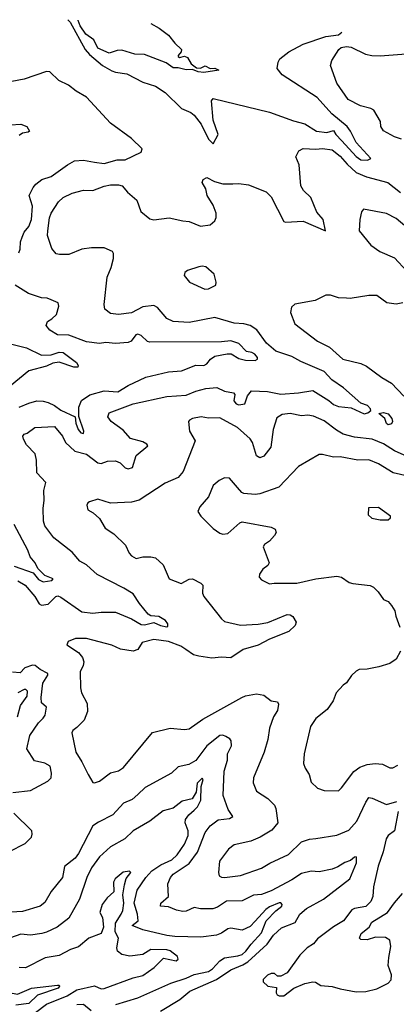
# Model space of a CAD drawing. Extents: x 1690054 to 1842981, y 782881 to 914114.
# Tile 306 of 656: x 1703358 to 1705706, y 907574 to 913710. Entities that reach past the tile are written whole.
import ezdxf

# ---------------------------------------------------------------- set-up
doc = ezdxf.new("R2010")
doc.units = 0

msp = doc.modelspace()

# ---------------------------------------------------------------- linework, layer by layer
at = {"layer": '0CON10XD'}
for points in [[(1703657.8, 913709.9), (1703673.3, 913695), (1703767.2, 913525), (1703793, 913493), (1703874.5, 913424.5), (1703931.4, 913391.4), (1703955, 913382.7), (1704025, 913373.5), (1704125, 913320.5), (1704205, 913295.4), (1704265.2, 913255.2), (1704367.2, 913157.2), (1704425, 913131.8), (1704445, 913115.8), (1704488.7, 913058.7), (1704534.8, 912964.8), (1704565, 912936.2), (1704594.6, 912995), (1704563.1, 913083.1), (1704554.2, 913205), (1704565, 913218), (1704914.6, 913134.6), (1705065, 913079.3), (1705135, 913061.8), (1705208.1, 913015), (1705272.5, 913007.5), (1705315, 913018.8), (1705328.6, 912995), (1705365.5, 912955), (1705455, 912858.1), (1705485, 912837.1), (1705526.2, 912833.8), (1705547.5, 912845), (1705455.5, 912945.5), (1705421.1, 913015), (1705398.9, 913045), (1705302.8, 913122.8), (1705213.1, 913225), (1704995, 913365.5), (1704963.8, 913405), (1704968.6, 913445), (1704980.4, 913465), (1705035, 913509.4), (1705125, 913557.3), (1705265.6, 913604.4), (1705345, 913615.7), (1705366.3, 913631.6)], [(1704175.3, 913686.2), (1704227.3, 913657.3), (1704285, 913613.3), (1704325, 913563.3), (1704367.5, 913525), (1704365, 913510), (1704345, 913487.5), (1704345, 913480), (1704355, 913474.2), (1704385, 913482.5), (1704403.3, 913473.3), (1704426.2, 913435), (1704460.9, 913410.9), (1704485, 913408.6), (1704515, 913421.4), (1704545, 913405.7), (1704575, 913408), (1704600, 913395), (1704505, 913380.9), (1704470, 913385), (1704435, 913399.4), (1704395, 913397.8), (1704345, 913410), (1704315, 913410.6), (1704271.8, 913441.8), (1704135, 913493.3), (1704075, 913494.1), (1703995, 913520), (1703965, 913517.1), (1703915, 913501.2), (1703845, 913531.6), (1703819.7, 913585), (1703769.8, 913619.8), (1703735, 913672.5), (1703723.2, 913705), (1703723.2, 913706.9)], [(1705738.2, 912965), (1705695, 912979.2), (1705625, 913016.7), (1705608.5, 913045), (1705607.1, 913075), (1705565.3, 913145.3), (1705546, 913156), (1705482.1, 913172.1), (1705405, 913213.1), (1705335.6, 913315), (1705296, 913425), (1705304.2, 913455), (1705346.9, 913525), (1705363, 913537), (1705395, 913543.6), (1705425, 913539.5), (1705514, 913495), (1705553.7, 913486.3), (1705605, 913484), (1705795, 913500)], [(1703352.2, 912257.8), (1703360.9, 912279.1), (1703363.8, 912325), (1703372.5, 912355), (1703386.5, 912385), (1703415, 912420.5), (1703430.7, 912465), (1703437.2, 912547.2), (1703417.5, 912615), (1703441.4, 912665), (1703458, 912685), (1703495.5, 912714.5), (1703555, 912732.3), (1703655.3, 912804.7), (1703700.6, 912829.4), (1703755, 912834), (1703825, 912822.3), (1703885, 912814.7), (1703965, 912835.6), (1704015, 912835.8), (1704115, 912883.3), (1704121.2, 912905), (1704055, 912968.6), (1703924.5, 913064.5), (1703775, 913228.1), (1703710.8, 913265), (1703662, 913302), (1703601.3, 913331.3), (1703545, 913386), (1703525, 913387.1), (1703385, 913340), (1703310, 913325)], [(1703300, 913055), (1703365, 913059.2), (1703402.5, 913045), (1703420, 913015), (1703411.7, 913008.3), (1703375, 913003.3), (1703355, 912988.8)], [(1703347.1, 910212.9), (1703392.7, 910185), (1703453.4, 910115), (1703479.7, 910069.7), (1703495, 910060.8), (1703535, 910067.5), (1703582.5, 910115), (1703595, 910118.5), (1703615, 910111.8), (1703745, 910019.1), (1703815, 910012.1), (1703865, 910018.5), (1703955, 910016.6), (1704055, 909975.8), (1704115, 909940.8), (1704135, 909938.4), (1704194.1, 909954.1), (1704235, 909933.8), (1704275, 909927.1), (1704280.7, 909929.3), (1704281.8, 909945), (1704266.2, 909966.2), (1704225, 909990.8), (1704175, 909995.5), (1704158.9, 910005), (1704105, 910070.8), (1704065, 910131.9), (1704007.7, 910167.7), (1703842, 910252), (1703799.8, 910289.8), (1703775, 910312.2), (1703732.5, 910335), (1703685, 910392.5), (1703569.9, 910479.9), (1703514.5, 910555), (1703506.2, 910585), (1703505.4, 910664.6), (1703511.1, 910715), (1703508.9, 910775), (1703521.4, 910825), (1703465.6, 910885), (1703462.9, 910965), (1703455.5, 911005), (1703400.9, 911060.9), (1703381.4, 911095), (1703377.5, 911115), (1703385, 911126), (1703405, 911132.9), (1703452.1, 911167.9), (1703575, 911174.5), (1703624.6, 911115), (1703643.5, 911075), (1703701.9, 911021.9), (1703775, 911002.9), (1703845, 910947.3), (1703865, 910944.4), (1703905, 910958.1), (1703955, 910961.1), (1703985, 910947.8), (1704016.2, 910916.2), (1704035, 910910.9), (1704060.8, 910919.2), (1704085, 910994), (1704156.2, 911055), (1704151.2, 911065), (1704125, 911079.5), (1704049.8, 911099.8), (1704002.1, 911152.1), (1703928, 911205), (1703908, 911235), (1703915, 911259.2), (1704065, 911316), (1704275, 911360.7), (1704395, 911369.5), (1704455, 911395.3), (1704518, 911412), (1704586.8, 911416.8), (1704635.3, 911395.3), (1704691.2, 911385), (1704698.6, 911375), (1704693.8, 911335), (1704706.9, 911315), (1704725, 911308.9), (1704762, 911315), (1704777.9, 911365), (1704802.9, 911397.1), (1704902.2, 911392.2), (1704985, 911375.8), (1705096.5, 911383.5), (1705185, 911398.2), (1705285, 911337.7), (1705315, 911312), (1705345, 911298.9), (1705425, 911290), (1705505, 911252.7), (1705529.2, 911260.8), (1705546.7, 911275), (1705545.8, 911285), (1705526.2, 911305), (1705485, 911320.8), (1705377.1, 911415), (1705303.3, 911465), (1705256.8, 911516.8), (1705110.1, 911580.1), (1705055, 911610), (1704955, 911644.5), (1704897.3, 911695), (1704837, 911777), (1704794.7, 911804.7), (1704755.3, 911815.3), (1704695, 911818.9), (1704575, 911853.8), (1704415, 911823.4), (1704315, 911830), (1704275, 911847.8), (1704217.2, 911917.2), (1704195, 911929.2), (1704125, 911920.5), (1704055, 911883.5), (1703973.2, 911873.2), (1703925, 911879.2), (1703888, 911905), (1703884.3, 911934.3), (1703903.3, 912105), (1703927.8, 912165), (1703942.1, 912222.1), (1703943, 912253), (1703936, 912265), (1703885, 912288.1), (1703805, 912288.5), (1703745, 912279.6), (1703665, 912247.5), (1703606.1, 912246.1), (1703585, 912251.2), (1703559.2, 912285), (1703532.2, 912365), (1703532.9, 912395), (1703544, 912476), (1703554.5, 912505), (1703600.9, 912575), (1703628.1, 912601.9), (1703685, 912629.2), (1703755, 912646.5), (1703815, 912645.6), (1703885, 912672.9), (1703925, 912680.6), (1703975, 912681.1), (1703995.8, 912675), (1704030.8, 912635), (1704087.5, 912585), (1704113.9, 912513.9), (1704169.4, 912469.4), (1704195, 912463.3), (1704290, 912475), (1704375, 912455.7), (1704415, 912452.9), (1704485, 912424), (1704545, 912431.2), (1704573.6, 912456.4), (1704582, 912478), (1704582.5, 912505), (1704564.2, 912555), (1704525.8, 912615), (1704518, 912655), (1704495.8, 912695), (1704500.8, 912715), (1704525, 912727.1), (1704572.4, 912702.4), (1704625, 912686.9), (1704686.8, 912686.8), (1704725, 912688.5), (1704785, 912680), (1704895, 912636.7), (1704925.2, 912605.2), (1705005, 912452.5), (1705015, 912448.6), (1705125.3, 912455.3), (1705265, 912393.3), (1705250.4, 912465), (1705209.8, 912509.8), (1705172.1, 912602.1), (1705127.1, 912645), (1705110, 912675), (1705100.8, 912805), (1705078.8, 912855), (1705097.7, 912892.3), (1705125, 912908), (1705205, 912903.3), (1705245, 912908.2), (1705305, 912898.9), (1705355, 912859.2), (1705398.8, 912808.8), (1705455, 912758), (1705520.6, 912730.6), (1705651.9, 912695), (1705732.8, 912632.8)], [(1705772, 912415), (1705705, 912470), (1705645, 912503.1), (1705500.8, 912529.2), (1705487.7, 912512.3), (1705477.5, 912465), (1705474, 912395), (1705546.7, 912305), (1705603.8, 912265), (1705695, 912225.8), (1705771.7, 912141.7)], [(1704511.2, 912031.2), (1704535, 912032), (1704580, 912055), (1704583.8, 912075), (1704570, 912125), (1704518.8, 912168.8), (1704495, 912173.8), (1704475, 912168.8), (1704403.6, 912146.4), (1704387.5, 912135), (1704383.8, 912115), (1704416.7, 912075), (1704511.2, 912031.2)], [(1703355.3, 911294.7), (1703415, 911320.8), (1703465, 911333.9), (1703505, 911332.9), (1703535.5, 911324.5), (1703575, 911305.8), (1703615, 911275.7), (1703703.8, 911235), (1703707.5, 911195), (1703723.3, 911155), (1703740, 911135), (1703755, 911131.2), (1703757.5, 911145), (1703726.6, 911236.6), (1703726.4, 911295), (1703743.3, 911336.7), (1703795, 911372.5), (1703885, 911397.8), (1703969.3, 911390.7), (1704035, 911431.2), (1704145, 911482.1), (1704285, 911515.6), (1704367.6, 911522.4), (1704455, 911556.4), (1704505, 911555.5), (1704525.4, 911564.6), (1704548.1, 911595), (1704575, 911612.5), (1704651.9, 911628.1), (1704677.2, 911627.2), (1704725, 911598.5), (1704765, 911588.2), (1704825, 911586.9), (1704840.8, 911595), (1704840.5, 911605), (1704823.3, 911625), (1704805, 911635.9), (1704772.2, 911642.2), (1704725, 911690.9), (1704675, 911709), (1704615, 911702.1), (1704170, 911700), (1704154.7, 911704.7), (1704115, 911741.2), (1704095, 911750), (1704081.8, 911745), (1704052.6, 911707.4), (1704035, 911698.2), (1703955, 911692), (1703895, 911698.8), (1703855, 911692.7), (1703775, 911703.2), (1703665, 911743.5), (1703593.3, 911745), (1703545, 911774.3), (1703523.1, 911805), (1703531.1, 911828.9), (1703558.8, 911845), (1703587.6, 911872.4), (1703602, 911925), (1703597.5, 911945), (1703555, 911963.8), (1703530, 911975), (1703495, 911975.7), (1703413.6, 912003.6), (1703328.8, 912055)], [(1705745.4, 911944.6), (1705705, 911937.5), (1705645.7, 911945.7), (1705585, 911992), (1705535, 911991.4), (1705417.3, 911972.7), (1705395.8, 911974.2), (1705345, 911975.8), (1705295, 911993.8), (1705266.4, 911993.6), (1705199.3, 911960.7), (1705073, 911937), (1705051.7, 911918.3), (1705046.7, 911885), (1705074, 911815), (1705215, 911705.8), (1705289.8, 911669.8), (1705372, 911595), (1705485, 911567.3), (1705520.2, 911550.2), (1705615, 911480.5), (1705675, 911444.5), (1705753.3, 911363.3)], [(1703300, 911690), (1703400, 911665), (1703495, 911618.5), (1703555, 911620.3), (1703605, 911638.2), (1703630, 911635), (1703712.7, 911572.7), (1703723.3, 911555), (1703720, 911545), (1703695, 911543.8), (1703605, 911575.7), (1703565, 911569.2), (1703525, 911550.8), (1703415, 911522), (1703298.8, 911425)], [(1705755, 910996), (1705695, 911022.2), (1705625, 911066.1), (1705555, 911096), (1705445, 911108.5), (1705375, 911126.9), (1705332, 911152), (1705255, 911210.8), (1705188.7, 911238.7), (1705155, 911245.4), (1705115, 911240.4), (1705045, 911256.5), (1704995, 911248.6), (1704961.5, 911228.5), (1704939.1, 911155), (1704923.8, 911045), (1704879.9, 910990.1), (1704855, 910979.5), (1704835, 910992.5), (1704808.8, 911075), (1704795, 911098.8), (1704715, 911168.2), (1704605, 911228.1), (1704535, 911226.9), (1704490, 911235), (1704434.5, 911225.5), (1704416.2, 911215), (1704411.2, 911205), (1704416, 911145), (1704451.2, 911085), (1704376.7, 910893.3), (1704345, 910857.1), (1704265, 910822.5), (1704103.3, 910715), (1704055, 910703.3), (1703925, 910697.5), (1703845, 910720.8), (1703794.1, 910705.9), (1703782, 910698), (1703776.7, 910685), (1703783.8, 910655), (1703816.9, 910636.9), (1703855, 910602), (1703890.2, 910540.2), (1703945.7, 910505), (1704018, 910435), (1704040, 910385), (1704055, 910368), (1704085, 910352.9), (1704126.6, 910363.4), (1704175, 910363.3), (1704205.5, 910355.5), (1704252.6, 910312.6), (1704289.2, 910225), (1704365, 910196.2), (1704415, 910222.5), (1704436.1, 910226.1), (1704487.9, 910197.9), (1704499.2, 910185), (1704498.6, 910135), (1704505, 910116.2), (1704615.4, 909975.4), (1704635, 909960), (1704735, 909935.6), (1704845, 909942.9), (1704905, 909953.1), (1705025, 910002.5), (1705045, 910000.6), (1705061.1, 909991.1), (1705081.4, 909955), (1705074.3, 909935), (1705035, 909897.8), (1704915, 909850), (1704845, 909811.9), (1704751.2, 909785), (1704675, 909732.7), (1704615, 909736.9), (1704555, 909731.2), (1704475, 909742.7), (1704442.2, 909752.2), (1704393.5, 909785), (1704362.9, 909805), (1704285, 909835.8), (1704195, 909847.7), (1704120.8, 909829.2), (1704094.4, 909785.6), (1704065, 909773.6), (1703986.6, 909786.6), (1703932.4, 909812.4), (1703775, 909852.9), (1703705, 909854.4), (1703660, 909835), (1703652.5, 909815), (1703725, 909766.7), (1703750, 909735), (1703757.3, 909707.3), (1703754.3, 909685.7), (1703734.6, 909645.4), (1703737.8, 909545), (1703743.3, 909515), (1703779.2, 909449.2), (1703780.7, 909399.3), (1703760, 909345), (1703715, 909298.6), (1703689.1, 909280.9), (1703684, 909265), (1703707.8, 909145), (1703745.6, 909085), (1703784.2, 909005), (1703815, 908956.7), (1703825, 908953.8), (1703855, 908964.2), (1703924.5, 909015.5), (1703975, 909029.2), (1704005, 909048.8), (1704185, 909268.1), (1704295, 909295.6), (1704385, 909285.7), (1704415, 909290), (1704499.1, 909350.9), (1704743.5, 909486.5), (1704765, 909496.2), (1704835, 909509.5), (1704879.5, 909499.5), (1704925, 909465.8), (1704965, 909458.8), (1704970.8, 909445), (1704964.6, 909405.4), (1704939.4, 909365), (1704915.5, 909295), (1704905.5, 909224.5), (1704882.2, 909145), (1704814.5, 908985.5), (1704813.3, 908955), (1704835, 908902.5), (1704905.4, 908855.4), (1704945.8, 908815), (1704954.4, 908794.4), (1704967.8, 908705), (1704930.2, 908659.8), (1704858, 908615), (1704799.8, 908590.2), (1704695, 908567.1), (1704659.1, 908540.9), (1704602.9, 908465), (1704597.5, 908395), (1704602, 908375), (1704615, 908366), (1704634.4, 908364.4), (1704735, 908376.9), (1704865, 908421.5), (1704917.3, 908452.7), (1705032.9, 908507.1), (1705114.1, 908585.9), (1705165, 908602.7), (1705205, 908607.3), (1705335, 908627.6), (1705410.2, 908659.8), (1705460, 908715), (1705515, 908834), (1705535, 908862), (1705555, 908859.2), (1705645, 908818.9), (1705708, 908838)], [(1705655, 911185.6), (1705645, 911194.4), (1705633.5, 911223.5), (1705596.7, 911255), (1705625, 911260.9), (1705655, 911254.4), (1705677.5, 911225), (1705681.4, 911205), (1705675, 911192), (1705655, 911185.6)], [(1705805, 910859.1), (1705686.9, 910886.9), (1705595, 910941.1), (1705535, 910967.8), (1705465.5, 910964.5), (1705355, 910985.6), (1705314.3, 910984.3), (1705245, 911000), (1705225, 910999.2), (1705095.5, 910924.5), (1704972.7, 910797.3), (1704855, 910755.6), (1704825, 910751.9), (1704755, 910756.9), (1704742.9, 910762.9), (1704715.5, 910795.5), (1704665, 910853.3), (1704635, 910853.8), (1704601.3, 910838.7), (1704565, 910806.2), (1704534.1, 910735.9), (1704480, 910675), (1704467.5, 910645), (1704486.7, 910615), (1704565, 910538), (1704605, 910510), (1704625, 910504.2), (1704655, 910507.5), (1704731.2, 910575), (1704745, 910580.8), (1704925, 910548.1), (1704951.2, 910535), (1704957.5, 910515), (1704946, 910495), (1704915, 910459.2), (1704885, 910440), (1704875.8, 910425), (1704914, 910325), (1704905, 910308.8), (1704874.4, 910285.6), (1704853.8, 910255), (1704850, 910235), (1704865, 910220), (1704914.2, 910194.2), (1704945, 910199.2), (1705085, 910197.8), (1705205, 910225.5), (1705335, 910242.9), (1705365, 910235.8), (1705412.6, 910202.6), (1705434, 910196), (1705543, 910183), (1705564.2, 910174.2), (1705593.3, 910145), (1705625, 910097.5), (1705655, 910083.3), (1705675, 910060), (1705695.8, 910025), (1705701.7, 909991.7), (1705728, 909925)], [(1705655, 910592.5), (1705670, 910605), (1705670, 910615), (1705595, 910670), (1705531.7, 910668.3), (1705530, 910625), (1705553, 910603), (1705605, 910592.5), (1705655, 910592.5)], [(1703323.8, 910305), (1703441.8, 910261.7), (1703475, 910222.2), (1703505, 910206.8), (1703558, 910215), (1703565.8, 910225), (1703515.5, 910245.5), (1703470.5, 910290.5), (1703454.4, 910324.4), (1703423.2, 910363.2), (1703408.1, 910405), (1703323.8, 910563.8)], [(1705730.8, 909775), (1705705.5, 909724.5), (1705665, 909698.6), (1705595.9, 909675.9), (1705525, 909662.5), (1705475, 909660), (1705455, 909650), (1705427, 909623), (1705395, 909576.7), (1705375, 909563.3), (1705330, 909515), (1705311.9, 909465), (1705275, 909412), (1705205, 909354), (1705170.8, 909305), (1705131.4, 909135), (1705127.1, 909075), (1705136.9, 909045), (1705162, 909005), (1705175, 908958.8), (1705215, 908921.2), (1705255, 908906), (1705345.5, 908904.5), (1705365, 908922), (1705441.2, 909025), (1705477.6, 909052.4), (1705525, 909068.9), (1705574.6, 909074.6), (1705619.8, 909069.8), (1705665, 909047.5), (1705685, 909048), (1705715, 909063.8)], [(1703315, 908894.4), (1703425, 908906.4), (1703534, 908965), (1703554, 908985), (1703556.7, 909015), (1703547.2, 909057.2), (1703515, 909076.1), (1703450.6, 909090.6), (1703402.1, 909165), (1703421.7, 909248.3), (1703475, 909327.7), (1703503.6, 909356.4), (1703517.5, 909375), (1703525.4, 909425), (1703493.2, 909453.2), (1703491.8, 909485), (1703502.7, 909575), (1703533.1, 909625), (1703532.9, 909635), (1703485, 909661.2), (1703455, 909685.9), (1703437.1, 909687.1), (1703389.7, 909670.3), (1703360.4, 909639.6), (1703312.7, 909642.7)], [(1703344.2, 909365.8), (1703363.5, 909435), (1703405.2, 909495), (1703407.3, 909525), (1703397.3, 909535), (1703385, 909535.5), (1703347.3, 909515)], [(1704235, 907530), (1704356.5, 907603.5), (1704418.1, 907655), (1704585, 907727.7), (1704675, 907788.8), (1704750, 907820), (1704780.8, 907839.2), (1704900.6, 907949.4), (1704940.4, 908005), (1704989.6, 908050.4), (1705075, 908083.6), (1705104.6, 908135), (1705145, 908170.4), (1705251.2, 908228.8), (1705416.4, 908355), (1705456.7, 908455), (1705457.1, 908487.1), (1705455, 908492.5), (1705445, 908491.2), (1705420.5, 908469.5), (1705385, 908457.9), (1705340.4, 908429.6), (1705305, 908415.4), (1705225, 908399.5), (1705175, 908403.1), (1705115, 908389.4), (1705055, 908348.8), (1704925, 908281.8), (1704865, 908258.5), (1704815, 908253.6), (1704745, 908219.6), (1704646.2, 908216.2), (1704591.4, 908178.6), (1704561.2, 908168.8), (1704485, 908169), (1704445, 908177.5), (1704395, 908154.5), (1704375, 908152.1), (1704335, 908160.2), (1704285, 908181.8), (1704236, 908186), (1704238, 908205), (1704285.5, 908245), (1704281.5, 908325), (1704297.1, 908365), (1704315, 908383.8), (1704415, 908451.5), (1704467.2, 908522.8), (1704514.8, 908645.2), (1704544.8, 908685.2), (1704595, 908723.2), (1704665, 908731.1), (1704686.2, 908745), (1704658.3, 908788.3), (1704626.9, 908875), (1704632.5, 909027.5), (1704653.6, 909095), (1704653.1, 909135), (1704678.9, 909185), (1704675.5, 909215.5), (1704667.8, 909227.8), (1704643.1, 909243.1), (1704625, 909250.8), (1704605, 909249.2), (1704525.6, 909184.4), (1704455, 909092.3), (1704411.7, 909068.3), (1704345.6, 909054.4), (1704303.8, 909015), (1704140.8, 908925), (1704095, 908880.6), (1704059.2, 908850.8), (1704005, 908827.9), (1703939.2, 908755), (1703850.2, 908709.8), (1703814.3, 908685), (1703725, 908513.1), (1703704.4, 908485), (1703636.9, 908433.1), (1703625.6, 908365), (1703555, 908276.9), (1703515, 908208.6), (1703485, 908184.5), (1703375, 908152.1), (1703305, 908148.1)], [(1703957.2, 907572.8), (1704095, 907613.3), (1704301.1, 907705), (1704395, 907735.7), (1704445, 907759), (1704535, 907778.7), (1704560.7, 907795), (1704605.8, 907844.2), (1704635, 907864.2), (1704718.6, 907875), (1704744.7, 907885), (1704768.7, 907905), (1704800.8, 907949.2), (1704865, 908018.2), (1704894.2, 908095), (1704953.7, 908156.3), (1704992.9, 908185), (1704995, 908196.7), (1704985.5, 908205.5), (1704975, 908205.7), (1704915, 908181.1), (1704892, 908165), (1704825, 908092.8), (1704795, 908058.7), (1704745, 908036.4), (1704675, 908048.5), (1704655, 908043.5), (1704615, 908016.9), (1704585, 908005.3), (1704488.2, 907991.8), (1704325, 907996.7), (1704275, 908003.4), (1704125, 908038.9), (1704058.8, 908065), (1704096, 908095), (1704093.2, 908135), (1704071.2, 908205), (1704090.9, 908285), (1704145.3, 908365), (1704180.8, 908405), (1704237.4, 908442.6), (1704305.5, 908475), (1704340, 908505), (1704385, 908571.4), (1704408.5, 908625), (1704409.1, 908655), (1704390, 908705), (1704390.9, 908725), (1704412.3, 908755), (1704445, 908783.4), (1704466.5, 908803.5), (1704487, 908845), (1704488.4, 908931.6), (1704502.5, 908975), (1704495, 908984), (1704465, 908952.9), (1704458, 908895), (1704432.7, 908855), (1704371.1, 908838.9), (1704315, 908796.6), (1704251.4, 908778.6), (1704168.8, 908715), (1704065, 908655.6), (1704014.1, 908605.9), (1703925, 908554.5), (1703856.3, 908493.7), (1703804.7, 908425), (1703775.8, 908364.2), (1703730.9, 908229.1), (1703665, 908111.4), (1703591.2, 908055), (1703525, 908022.7), (1703495.3, 908014.7), (1703425, 908004.7), (1703365, 908010.3), (1703265, 907976)], [(1705716.9, 908775), (1705694.5, 908655.5), (1705655, 908626.7), (1705641.6, 908605), (1705624.6, 908525), (1705593.1, 908435), (1705564.5, 908305), (1705558.9, 908245), (1705547.1, 908215), (1705515, 908183.1), (1705445, 908170), (1705428.3, 908161.7), (1705376, 908095), (1705313.7, 908056.3), (1705215, 907981.2), (1705189.4, 907950.6), (1705150, 907925), (1705105, 907880), (1705025, 907770), (1704985, 907750), (1704965, 907750), (1704946.4, 907766.4), (1704925, 907766), (1704903.3, 907755), (1704875, 907727.5), (1704875, 907713.3), (1704905, 907687.5), (1704958.3, 907678.3), (1704957.5, 907645), (1704963.6, 907633.6), (1704975, 907627.5), (1705005, 907627.5), (1705066.1, 907673.9), (1705135, 907703.3), (1705185, 907713.3), (1705202.5, 907712.5), (1705235, 907690), (1705305, 907685.6), (1705355, 907669.6), (1705455, 907651.8), (1705515.4, 907654.6), (1705585, 907669.5), (1705654, 907705), (1705673.4, 907726.6), (1705675, 907757.5), (1705655.4, 907815), (1705658.2, 907865), (1705672, 907935), (1705665, 907973.3), (1705639.1, 907989.1), (1705575, 907992.5), (1705525, 907976.1), (1705485, 907978), (1705476.2, 907985), (1705487.5, 908015), (1705535.6, 908054.4), (1705553.4, 908085), (1705650.6, 908145), (1705693.4, 908206.6), (1705745.3, 908264.7)], [(1703295, 908526.2), (1703392, 908575), (1703431.1, 908615), (1703436.4, 908635), (1703433.1, 908655), (1703321.9, 908765)], [(1703457.1, 907522.9), (1703524.6, 907575), (1703655, 907626.2), (1703715, 907663.1), (1703825, 907688.1), (1703865, 907670), (1703885, 907673.1), (1704065, 907739.1), (1704125, 907754.1), (1704196.4, 907803.6), (1704255, 907860.4), (1704332.5, 907845), (1704345.6, 907855), (1704341.7, 907871.7), (1704295, 907907.4), (1704275, 907914.2), (1704175, 907915.4), (1704125, 907883.8), (1704045, 907874.6), (1703995, 907883.3), (1703966.8, 907905), (1703962.6, 907925), (1703973.2, 907985), (1703953.9, 908025), (1703955, 908080), (1703991.4, 908135), (1704000.6, 908159.4), (1704006.5, 908203.5), (1704000.9, 908255), (1704011, 908319), (1704022.4, 908357.6), (1704050, 908395), (1704042.6, 908402.6), (1704002.6, 908397.4), (1703952.3, 908355), (1703943.8, 908335), (1703945, 908274.4), (1703902.8, 908237.2), (1703871.5, 908195), (1703857.5, 908145), (1703874.3, 908114.3), (1703880.4, 908055), (1703865.6, 908014.4), (1703790, 907985), (1703725, 907931.9), (1703675.3, 907914.7)], [(1703675.3, 907914.7), (1703605, 907877.9), (1703517.3, 907862.7), (1703395, 907801.1), (1703355, 907803.3)], [(1702795, 907551.8), (1702945, 907582), (1703075, 907590.4), (1703135, 907635.2), (1703165, 907647.3), (1703235, 907657.3), (1703345, 907637.3), (1703432.5, 907675), (1703593.8, 907693.8), (1703603.3, 907693.3), (1703605.8, 907685.8), (1703596.9, 907675), (1703469, 907631), (1703415, 907578.2), (1703335, 907568.1)], [(1703715, 907573.4), (1703755, 907574.6), (1703803.1, 907535)]]:
    msp.add_lwpolyline(points, dxfattribs=at)

doc.saveas('drawing.dxf')
